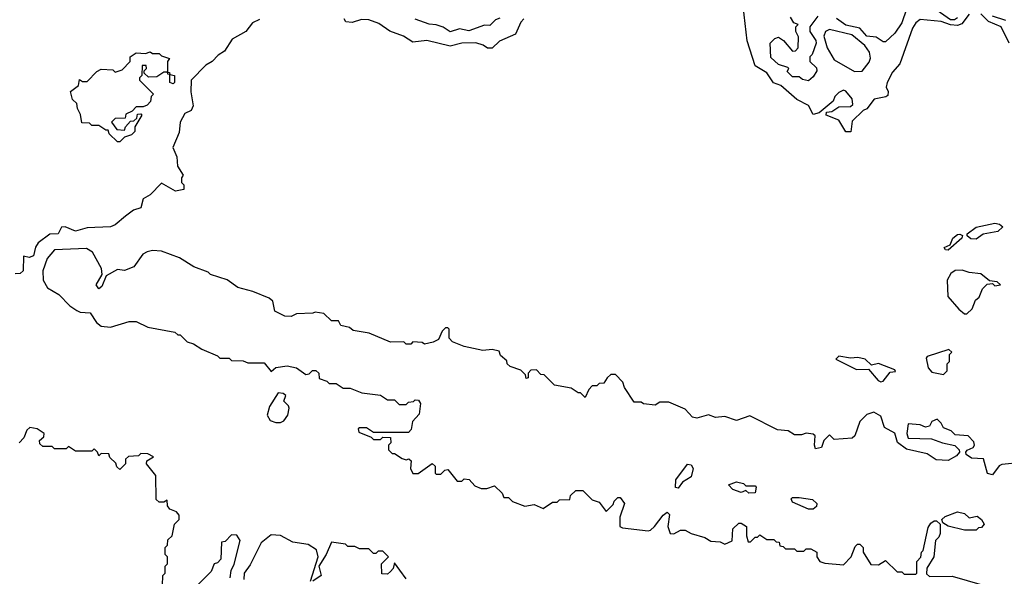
# Model space of a CAD drawing. Extents: x 2737310 to 2869991, y 870230 to 1012730.
# Tile 403 of 479: x 2758135 to 2762366, y 990501 to 992895. Entities that reach past the tile are written whole.
import ezdxf

# ---------------------------------------------------------------- set-up
doc = ezdxf.new("R2010")
doc.units = 0

msp = doc.modelspace()

# ---------------------------------------------------------------- linework, layer by layer
at = {"layer": '0CON02XD'}
for points in [[(2761963.6, 992996.4), (2761925, 992882.5), (2761895, 992837.5), (2761855, 992800), (2761845, 992800), (2761815, 992820), (2761775, 992824), (2761745, 992858.8), (2761685, 992871.2), (2761645, 992900)], [(2762215, 992918.8), (2762183.1, 992876.9), (2762165, 992870), (2762135, 992872.7), (2762095, 992887.1), (2762003.6, 992896.4), (2761985, 992882.5), (2761971.7, 992858.3), (2761916.7, 992705), (2761885, 992670), (2761862.5, 992625), (2761857.5, 992605), (2761866.4, 992586.4), (2761865, 992570), (2761857, 992563), (2761807, 992553), (2761775, 992512.5), (2761760, 992505), (2761711.7, 992458.3), (2761706.7, 992413.3), (2761685, 992413.3), (2761655, 992462.5), (2761600, 992485), (2761601.7, 992498.3), (2761625, 992500), (2761655, 992520), (2761705, 992522.5), (2761715, 992530), (2761712.5, 992555), (2761685, 992587.5), (2761675, 992592.5), (2761655, 992582.5), (2761637.5, 992565), (2761630, 992545), (2761570, 992495), (2761545, 992487.5), (2761525, 992526.7), (2761475, 992552), (2761405, 992612), (2761374.2, 992624.2), (2761345, 992666.2), (2761295, 992696.7), (2761261.4, 992805), (2761243.6, 992953.6)], [(2762165, 992903.8), (2762152.5, 992895), (2762135, 992894.3), (2762077.5, 992935)], [(2759165, 992896), (2759135, 992881.2), (2759106, 992845), (2759048.3, 992811.7), (2759015, 992760), (2758987.5, 992742.5), (2758962, 992715), (2758935, 992700), (2758871.2, 992635), (2758870, 992585), (2758880, 992525), (2758872.5, 992505), (2758845, 992492.5), (2758824, 992455), (2758820, 992410), (2758792.5, 992345), (2758810, 992305), (2758812.5, 992265), (2758837, 992227), (2758830, 992215), (2758830, 992195), (2758840, 992185), (2758840, 992165), (2758805, 992157.5), (2758745, 992192.5), (2758695, 992142.5), (2758665.8, 992124.2), (2758655, 992086.7), (2758624.1, 992075.9), (2758589.2, 992050.8), (2758545, 992013.3), (2758525, 992003.8), (2758425, 992000), (2758375, 991986), (2758330, 992005), (2758315, 992002.5), (2758300, 991975), (2758265, 991972.5), (2758214.1, 991935.9), (2758202.7, 991917.3), (2758195, 991880), (2758175, 991872.5), (2758151.7, 991878.3), (2758150, 991815), (2758137, 991803), (2758115, 991802.5)], [(2760300.9, 992899.1), (2760288, 992885), (2760265, 992832.5), (2760196.4, 992803.6), (2760165, 992772.5), (2760145, 992772.5), (2760125.9, 992785.9), (2760095, 992796), (2760035, 992794), (2759985, 992782), (2759885, 992806), (2759825, 992798.8), (2759784.1, 992824.1), (2759725, 992846.2), (2759678.3, 992878.3), (2759635, 992894.2), (2759604.1, 992895.9), (2759563.9, 992883.9), (2759536.2, 992886.2), (2759529.3, 992899.3)], [(2760198.3, 992901.7), (2760180, 992895), (2760155, 992870), (2760131.7, 992871.7), (2760065, 992847.5), (2760025, 992856.2), (2759985, 992842.5), (2759955, 992862.5), (2759925, 992873.3), (2759895, 992876.7), (2759835, 992897.5)], [(2761565, 992910), (2761530, 992865), (2761530, 992845), (2761555.7, 992805.7), (2761556.7, 992795), (2761540, 992745), (2761530, 992735), (2761530, 992715), (2761558.3, 992688.3), (2761560, 992675), (2761545, 992650), (2761525, 992632.5), (2761498.3, 992638.3), (2761485, 992650), (2761455, 992650), (2761433, 992673), (2761440, 992685), (2761435, 992690), (2761395, 992702.5), (2761363, 992733), (2761360, 992795), (2761380, 992815), (2761395, 992820), (2761416.4, 992806.4), (2761455, 992760), (2761468.3, 992761.7), (2761480, 992775), (2761481.7, 992821.7), (2761470, 992845), (2761470, 992865), (2761480, 992875), (2761461.7, 992881.7), (2761446.4, 992906.4)], [(2762386.9, 992795), (2762352, 992865), (2762298, 992888), (2762265, 992920)], [(2762372, 992892), (2762315, 992910)], [(2761722.3, 992672.3), (2761755, 992673.3), (2761785, 992712.5), (2761790.7, 992729.3), (2761786.7, 992755), (2761766.7, 992785), (2761710.5, 992830.5), (2761615, 992853.3), (2761597.5, 992845), (2761590, 992825), (2761604.2, 992774.2), (2761635, 992722.5), (2761722.3, 992672.3)], [(2758565, 992370), (2758555, 992370), (2758520, 992405), (2758515, 992420), (2758505, 992420), (2758475, 992440), (2758445, 992440), (2758435, 992450), (2758401.7, 992451.7), (2758397, 992487), (2758383, 992513), (2758380, 992535), (2758361.7, 992551.7), (2758353, 992587), (2758388.3, 992611.7), (2758391.7, 992638.3), (2758405, 992630), (2758425, 992630), (2758467, 992673), (2758485, 992682.5), (2758535, 992680), (2758545, 992670), (2758575, 992680), (2758610, 992715), (2758610, 992735), (2758635, 992752.5), (2758675, 992750), (2758695, 992757.5), (2758705, 992750), (2758735, 992750), (2758745, 992740), (2758778.3, 992728.3), (2758770, 992715), (2758770, 992670), (2758778.3, 992668.3), (2758780, 992660), (2758800, 992655), (2758800, 992625), (2758795, 992620), (2758780, 992625), (2758780, 992660), (2758771.7, 992661.7), (2758770, 992670), (2758755, 992670), (2758725, 992650), (2758688.3, 992648.3), (2758670, 992665), (2758670, 992675), (2758680, 992685), (2758678.3, 992698.3), (2758661.7, 992698.3), (2758660, 992655), (2758650, 992645), (2758650, 992635), (2758710, 992575), (2758700, 992565), (2758697, 992543), (2758683, 992527), (2758665, 992520), (2758635, 992520), (2758618.3, 992501.7), (2758591.7, 992488.3), (2758588.3, 992471.7), (2758545, 992470), (2758530, 992455), (2758553, 992423), (2758585, 992420), (2758590, 992435), (2758611.7, 992458.3), (2758625, 992460), (2758638.3, 992471.7), (2758641.7, 992488.3), (2758655, 992490), (2758660, 992485), (2758630, 992435), (2758630, 992415), (2758615, 992400), (2758585, 992390), (2758565, 992370)], [(2762245, 991950.9), (2762222.4, 991952.4), (2762206.7, 991965), (2762206.7, 991975), (2762245, 992003.3), (2762325, 992020), (2762345, 992016.2), (2762360, 992005), (2762337.5, 991985), (2762275, 991972.5), (2762245, 991950.9)], [(2762125, 991904.2), (2762112.5, 991905), (2762107.5, 991915), (2762133, 991927), (2762145, 991956.2), (2762165, 991971.2), (2762175, 991973.3), (2762186.7, 991966.7), (2762183.3, 991955), (2762125, 991904.2)], [(2758487.5, 991747.5), (2758475, 991738), (2758464.3, 991755), (2758490, 991800), (2758486.2, 991825), (2758447.5, 991895), (2758421.7, 991911.7), (2758285, 991905.7), (2758252.4, 991867.6), (2758234, 991815), (2758236.2, 991775), (2758255, 991742.5), (2758303, 991713), (2758350, 991665), (2758380, 991645), (2758395, 991637.5), (2758437.5, 991635), (2758465, 991592.5), (2758485, 991576.7), (2758525, 991573.3), (2758605, 991597.5), (2758635, 991596.7), (2758685, 991572.5), (2758801.7, 991551.7), (2758815, 991540), (2758825, 991540), (2758855, 991510), (2758881.7, 991501.7), (2758918.3, 991478.3), (2758985, 991450), (2758995, 991440), (2759035, 991440), (2759045, 991430), (2759095, 991427.5), (2759115, 991420), (2759185, 991420), (2759215, 991382.5), (2759235, 991400), (2759285, 991406.7), (2759325, 991397.5), (2759365, 991370), (2759378.3, 991371.7), (2759393, 991387), (2759407, 991387), (2759420, 991375), (2759421.7, 991351.7), (2759455, 991340), (2759465, 991330), (2759495, 991330), (2759525, 991310), (2759555, 991310), (2759605, 991290), (2759685, 991280), (2759715, 991260), (2759745, 991260), (2759765, 991240), (2759795, 991240), (2759805, 991250), (2759827, 991253), (2759835, 991260), (2759848.3, 991258.3), (2759857.5, 991245), (2759851.7, 991198.3), (2759823, 991167), (2759817, 991133), (2759805, 991120), (2759655, 991120), (2759625, 991140), (2759595, 991140), (2759590, 991135), (2759591.7, 991121.7), (2759645, 991100), (2759655, 991090), (2759685, 991090), (2759695, 991100), (2759728.3, 991098.3), (2759730, 991075), (2759720, 991065), (2759720, 991045), (2759735, 991030), (2759745, 991030), (2759778.3, 991008.3), (2759795, 991002.5), (2759807, 991007), (2759817.5, 990997.5), (2759813.8, 990965), (2759825, 990943.3), (2759847, 990943), (2759907, 990987), (2759920, 990975), (2759920, 990945), (2759925, 990940), (2759945, 990940), (2759961.7, 990958.3), (2759975, 990960), (2760015, 990910), (2760035, 990910), (2760045, 990920), (2760067, 990917), (2760090, 990890), (2760118.3, 990878.3), (2760141.7, 990878.3), (2760175, 990890), (2760208.3, 990858.3), (2760215, 990840), (2760235, 990840), (2760253, 990823), (2760305, 990803.3), (2760345, 990810), (2760385, 990793.3), (2760425, 990820), (2760445, 990820), (2760455, 990830), (2760498.3, 990831.7), (2760501.7, 990848.3), (2760525, 990870), (2760555, 990870), (2760595, 990830), (2760625, 990820), (2760655, 990780), (2760685, 990810), (2760690, 990825), (2760705, 990840), (2760715, 990840), (2760733.3, 990815), (2760713.3, 990755), (2760713.8, 990715), (2760725, 990710), (2760835, 990696.7), (2760845, 990700), (2760863.3, 990715), (2760900, 990765), (2760917.5, 990777.5), (2760926.7, 990766.7), (2760920, 990715), (2760930, 990685), (2760946.4, 990683.6), (2760975, 990700), (2760995, 990700), (2761020, 990685), (2761078.8, 990668.8), (2761105, 990652.5), (2761145, 990650), (2761165, 990640), (2761196.7, 990653.3), (2761200, 990705), (2761225, 990730), (2761235, 990730), (2761257.5, 990715), (2761257.5, 990675), (2761265, 990650), (2761275, 990650), (2761295, 990670), (2761305, 990670), (2761315, 990680), (2761345, 990660), (2761375, 990660), (2761385, 990650), (2761398.3, 990648.3), (2761401.7, 990631.7), (2761415, 990630), (2761425, 990620), (2761465, 990620), (2761475, 990610), (2761505, 990610), (2761515, 990620), (2761535, 990620), (2761560, 990605), (2761560, 990585), (2761572.5, 990565), (2761595, 990557.5), (2761675, 990550), (2761707.5, 990585), (2761725, 990630), (2761735, 990640), (2761745, 990640), (2761760, 990625), (2761760, 990605), (2761791.7, 990551.7), (2761825, 990550), (2761855, 990570), (2761905, 990520), (2761925, 990520), (2761935, 990510), (2761985, 990510), (2761990, 990515), (2761990, 990565), (2762007, 990583), (2762010, 990605), (2762017, 990613), (2762038.3, 990711.7), (2762050.7, 990729.3), (2762065, 990740), (2762075, 990740), (2762090, 990725), (2762090, 990685), (2762085, 990670), (2762070, 990655), (2762062.5, 990585), (2762033, 990537), (2762031.7, 990511.7), (2762045, 990500), (2762141.7, 990501.7), (2762270, 990465)], [(2762439.3, 990990.7), (2762355, 990982.5), (2762343.6, 990976.4), (2762315, 990937.5), (2762293.9, 990943.9), (2762276.4, 991006.4), (2762225, 991010), (2762202.5, 991025), (2762200, 991035), (2762206.7, 991043.3), (2762232.5, 991055), (2762237.5, 991065), (2762235, 991080), (2762210, 991105), (2762155, 991110), (2762137, 991127), (2762105, 991140), (2762095, 991160), (2762077, 991177), (2762055, 991167.5), (2762045, 991147.5), (2762027, 991143), (2762005, 991153.3), (2761953, 991157), (2761947.5, 991115), (2761952.5, 991095), (2762053, 991093), (2762100, 991075), (2762153.6, 991063.6), (2762172.5, 991045), (2762173.3, 991035), (2762160.8, 991019.2), (2762125, 991000), (2762073, 991003), (2762035, 991027.5), (2761945, 991047.5), (2761907, 991077), (2761895, 991117.5), (2761851.2, 991141.2), (2761835, 991190), (2761805, 991207.5), (2761775, 991197.5), (2761745, 991167.5), (2761723.9, 991106.1), (2761712.5, 991095), (2761635, 991090), (2761615, 991110), (2761590, 991085), (2761580, 991055), (2761555, 991050), (2761550, 991065), (2761552.5, 991105), (2761545, 991112.5), (2761515, 991117.5), (2761495, 991110), (2761465, 991110), (2761436.4, 991126.4), (2761390.7, 991130.7), (2761271.7, 991191.7), (2761215, 991171.2), (2761165, 991188.8), (2761125, 991183.8), (2761095, 991196.2), (2761045, 991181.2), (2761026.2, 991186.2), (2760995, 991220), (2760925, 991250), (2760885, 991250), (2760865, 991237.5), (2760815, 991242.5), (2760805, 991250), (2760775, 991250), (2760733.9, 991313.9), (2760726, 991336), (2760695, 991370), (2760675, 991370), (2760660, 991355), (2760645, 991332.5), (2760625, 991330), (2760615, 991320), (2760595, 991320), (2760580, 991305), (2760565, 991270), (2760545, 991290), (2760535, 991290), (2760505, 991310), (2760433, 991323), (2760388.3, 991368.3), (2760375, 991370), (2760355, 991390), (2760331.7, 991388.3), (2760320, 991375), (2760320, 991355), (2760311.7, 991351.7), (2760308.3, 991368.3), (2760288.3, 991388.3), (2760243, 991403), (2760230, 991415), (2760228.3, 991428.3), (2760201.7, 991451.7), (2760195, 991470), (2760165, 991477.5), (2760125, 991472.5), (2760045, 991490), (2759995, 991510), (2759980, 991525), (2759980, 991565), (2759975, 991570), (2759965, 991570), (2759950, 991555), (2759935, 991520), (2759911.7, 991508.3), (2759875, 991500), (2759865, 991507.5), (2759825, 991510), (2759815, 991500), (2759795, 991500), (2759785, 991510), (2759728.3, 991508.3), (2759637, 991547), (2759568.3, 991558.3), (2759551.7, 991571.7), (2759515, 991580), (2759505, 991600), (2759475, 991600), (2759441.7, 991631.7), (2759405, 991637.5), (2759395, 991632.5), (2759325, 991630), (2759301.7, 991618.3), (2759275, 991620), (2759231.2, 991641.2), (2759222.5, 991685), (2759207, 991697), (2759137, 991727), (2759073, 991743), (2759027, 991777), (2758955, 991800), (2758945, 991810), (2758883, 991833), (2758821.7, 991871.7), (2758745, 991900), (2758705, 991902.5), (2758683, 991897), (2758663.6, 991886.4), (2758625, 991832.5), (2758585, 991816.7), (2758555, 991821.2), (2758505.9, 991794.1), (2758487.5, 991747.5)], [(2762205, 991630), (2762228.3, 991651.7), (2762241.7, 991688.3), (2762258.3, 991701.7), (2762271.7, 991738.3), (2762291.7, 991758.3), (2762315, 991760), (2762325, 991750), (2762350, 991755), (2762335, 991767.5), (2762301.7, 991771.7), (2762265, 991802.5), (2762215, 991807.5), (2762185, 991817.5), (2762155, 991816.7), (2762136.1, 991803.9), (2762120, 991775), (2762123.3, 991705), (2762170.7, 991650.7), (2762195, 991630), (2762205, 991630)], [(2762105, 991370), (2762120, 991385), (2762120, 991415), (2762130, 991425), (2762130, 991455), (2762140, 991465), (2762127.5, 991477.5), (2762035, 991446.7), (2762030.7, 991439.3), (2762038.3, 991398.3), (2762055, 991380), (2762105, 991370)], [(2761835, 991337.5), (2761845, 991340), (2761875, 991380), (2761898.3, 991381.7), (2761895, 991390), (2761825, 991416.2), (2761795, 991410), (2761767.5, 991435), (2761737, 991443), (2761705, 991440), (2761655, 991447.5), (2761642.5, 991435), (2761730.7, 991390.7), (2761781.7, 991391.7), (2761823.6, 991343.6), (2761835, 991337.5)], [(2759255, 991162.5), (2759269.5, 991170.5), (2759287.5, 991195), (2759292.5, 991225), (2759290, 991235), (2759270, 991255), (2759278.3, 991278.3), (2759267, 991287), (2759245, 991290), (2759208.8, 991231.2), (2759198.8, 991195), (2759211.7, 991171.7), (2759235, 991162.5), (2759255, 991162.5)], [(2758760, 990515), (2758760, 990545), (2758770, 990555), (2758770, 990585), (2758760, 990595), (2758760, 990625), (2758770, 990635), (2758771.7, 990658.3), (2758790, 990675), (2758800, 990725), (2758820, 990745), (2758820, 990765), (2758808.3, 990778.3), (2758780.7, 990790.7), (2758770, 990805), (2758768.3, 990828.3), (2758755, 990820), (2758735, 990820), (2758721.7, 990831.7), (2758720, 990935), (2758680, 990985), (2758681.7, 990998.3), (2758710, 991015), (2758685, 991027.5), (2758655, 991030), (2758645, 991020), (2758603, 991017), (2758590, 991005), (2758590, 990985), (2758565, 990960), (2758551.7, 990971.7), (2758548.3, 990988.3), (2758521.7, 991011.7), (2758518.3, 991028.3), (2758485, 991030), (2758475, 991020), (2758470, 991035), (2758455, 991050), (2758445, 991040), (2758375, 991040), (2758345, 991060), (2758335, 991050), (2758285, 991050), (2758275, 991060), (2758235, 991060), (2758221.7, 991071.7), (2758220, 991085), (2758238.3, 991101.7), (2758240, 991115), (2758210, 991135), (2758178.3, 991141.7), (2758165, 991130), (2758152.5, 991097.5), (2758133.3, 991075)], [(2760965, 990880), (2760953, 990883), (2760953.9, 990916.1), (2761005, 990983.3), (2761020.7, 990980.7), (2761028.8, 990965), (2761020.7, 990929.3), (2760983.6, 990906.4), (2760965, 990880)], [(2761268.3, 990858.3), (2761255, 990870), (2761235, 990862.5), (2761200, 990875), (2761180, 990895), (2761215, 990907.5), (2761245, 990900), (2761255, 990890), (2761295, 990890), (2761300, 990885), (2761295, 990860), (2761268.3, 990858.3)], [(2761545, 990790), (2761525, 990790), (2761455, 990820), (2761450, 990835), (2761455, 990840), (2761485, 990840), (2761541.7, 990831.7), (2761560, 990815), (2761558.3, 990801.7), (2761545, 990790)], [(2762245, 990700), (2762195, 990700), (2762125, 990717.5), (2762101.7, 990731.7), (2762097.5, 990745), (2762112, 990758), (2762165, 990778), (2762195, 990771.2), (2762215, 990752.5), (2762249.3, 990759.3), (2762267.5, 990745), (2762280, 990725), (2762268.3, 990711.7), (2762255, 990710), (2762245, 990700)], [(2759040, 990495), (2759043, 990527), (2759057, 990553), (2759082.5, 990655), (2759068.3, 990678.3), (2759045, 990680), (2759018.3, 990651.7), (2759001.7, 990648.3), (2759000, 990575), (2758985, 990560), (2758970, 990555), (2758958.3, 990521.7), (2758898.3, 990461.7)], [(2759385, 990480), (2759417.5, 990585), (2759410, 990615), (2759375, 990637.5), (2759308.3, 990648.3), (2759255, 990677.5), (2759215, 990680), (2759172.5, 990645), (2759125, 990550), (2759100, 990515), (2759098.3, 990488.3)], [(2759795, 990490), (2759768.3, 990528.3), (2759745, 990560), (2759740, 990535), (2759728.3, 990521.7), (2759715, 990510), (2759691.7, 990511.7), (2759690, 990555), (2759720, 990585), (2759695, 990610), (2759675, 990610), (2759665, 990600), (2759655, 990600), (2759635, 990620), (2759595, 990620), (2759575, 990630), (2759545, 990630), (2759535, 990640), (2759475, 990647.5), (2759452.5, 990595), (2759420, 990545), (2759430, 990505), (2759395, 990480)], [(2758748.3, 990461.7), (2758750, 990505), (2758760, 990515)]]:
    msp.add_lwpolyline(points, dxfattribs=at)

doc.saveas('drawing.dxf')
